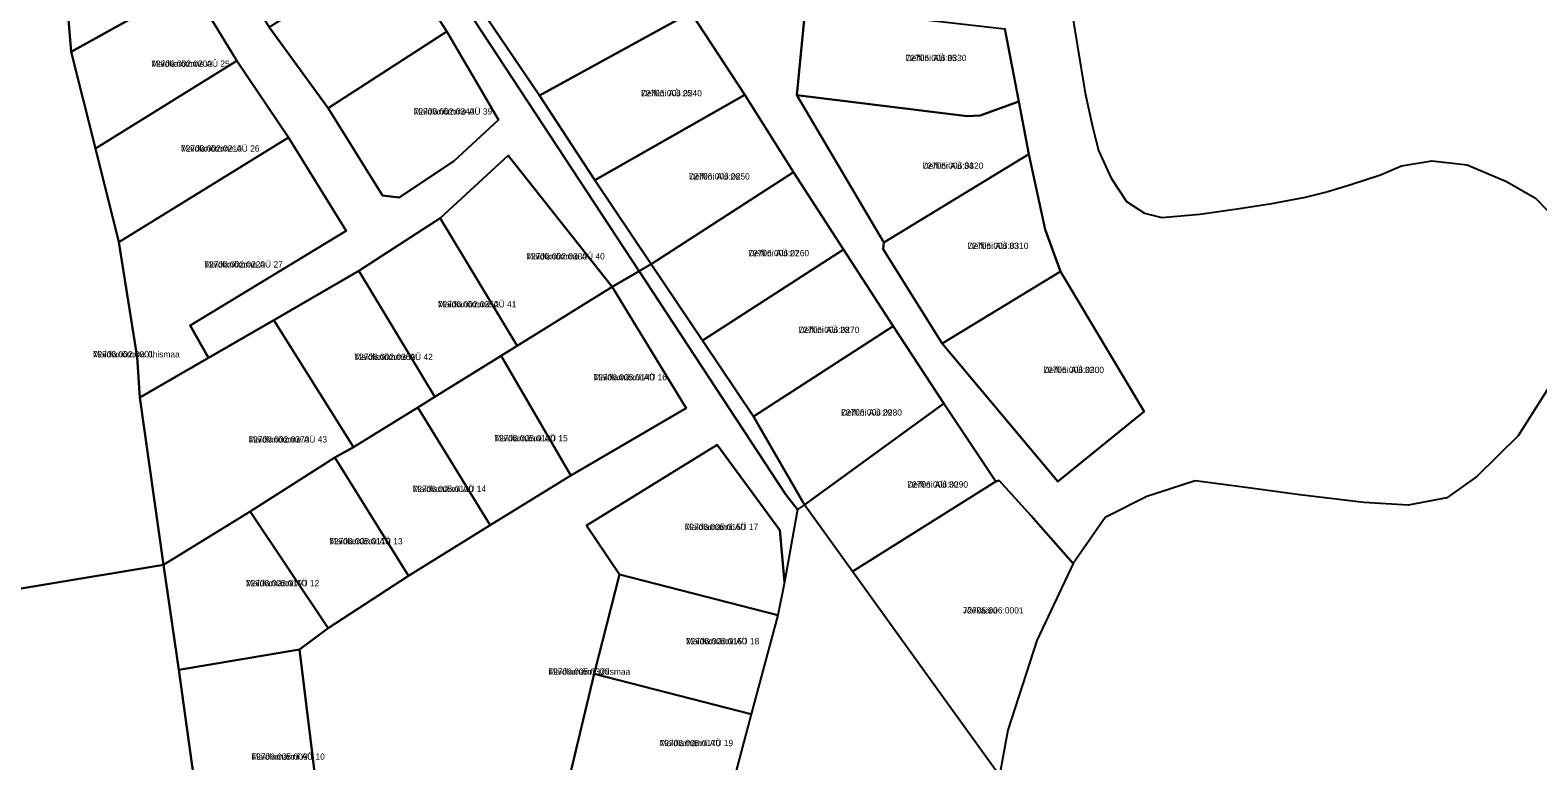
# Model space of a CAD drawing. Extents: x 504287 to 537970, y 6539941 to 6586214.
# Drawn here: x 537213.8 to 537573.4, y 6567697.2 to 6567871.7 of the extents above; entities that cross this region are included whole.
import ezdxf

# ---------------------------------------------------------------- set-up
doc = ezdxf.new("R2010")
doc.units = 0
for name, color, linetype in [('L_AADRESS', 7, 'Continuous'), ('PIIR', 7, 'Continuous'), ('TUNNUS', 7, 'Continuous')]:
    doc.layers.add(name, color=color, linetype=linetype)

msp = doc.modelspace()

# ---------------------------------------------------------------- linework, layer by layer
at = {"layer": 'PIIR'}
for points in [[(537321.4, 6567876.59), (537335.26, 6567856.07), (537348.49, 6567835.86), (537361.94, 6567815.83), (537374.2, 6567797.59), (537386.38, 6567779.47), (537398.49, 6567758.34), (537396.85, 6567757.2), (537393.95, 6567760.91), (537359.1, 6567814.16), (537195.64, 6568063.05)], [(537198.22, 6568063.59), (537298.26, 6567912.62), (537310.6, 6567893.78), (537321.4, 6567876.59), (537335.26, 6567856.07), (537348.49, 6567835.86), (537361.94, 6567815.83), (537352.65, 6567810.36), (537327.78, 6567841.72), (537311.62, 6567826.76), (537292.17, 6567814.25), (537271.95, 6567802.44), (537256.33, 6567793.43), (537251.95, 6567801.14), (537289.15, 6567823.78), (537275.38, 6567846.02), (537263.12, 6567864.34), (537252.14, 6567882.4), (537226.88, 6567920.02), (537226.17, 6567925.08), (537210.88, 6567948.36)], [(537207.15, 6567968.79), (537220.15, 6567949.29), (537233.16, 6567929.81), (537246.16, 6567910.32), (537259.06, 6567891.38), (537270.77, 6567872.39), (537284.86, 6567853.08), (537297.88, 6567832.22), (537301.82, 6567831.7), (537314.83, 6567840.39), (537325.51, 6567850.23), (537313.2, 6567871.36), (537300.54, 6567891.05), (537288.49, 6567909.82), (537276.1, 6567929.1), (537262.09, 6567950.52), (537250.09, 6567968.87), (537237.26, 6567988.49), (537224.91, 6568007.36), (537212.28, 6568026.67)], [(537185.62, 6567899.24), (537219.74, 6567912.83), (537223.61, 6567866.53), (537229.36, 6567843.46), (537234.96, 6567821.03), (537239.32, 6567793.57), (537239.97, 6567784), (537245.64, 6567744.02), (537124.01, 6567723.78)], [(537461.81, 6567879.03), (537465.48, 6567856.67), (537467.23, 6567848.69), (537468.68, 6567842.91), (537471.63, 6567836.36), (537475.34, 6567830.74), (537479.61, 6567827.96), (537483.77, 6567826.98), (537492.81, 6567827.73), (537502.29, 6567829.07), (537509.99, 6567830.3), (537518.02, 6567831.8), (537522.81, 6567832.99), (537528.81, 6567834.81), (537535.92, 6567837.14), (537540.93, 6567839.31), (537548.18, 6567840.46), (537556.57, 6567839.5), (537565.93, 6567835.55), (537572.87, 6567831.53), (537575.69, 6567828.67)], [(537575.95, 6567786.3), (537568.78, 6567774.84), (537558.91, 6567765.14), (537551.75, 6567760.05), (537542.52, 6567758.3), (537531.93, 6567758.93), (537516.65, 6567760.73), (537503.81, 6567762.47), (537491.73, 6567764.07), (537480.16, 6567760.38), (537470.23, 6567755.34), (537462.59, 6567744.37), (537454.86, 6567753.12), (537452.55, 6567755.7), (537444.94, 6567764.19), (537444.18, 6567763.91), (537431.77, 6567782.52), (537419.64, 6567800.98), (537407.85, 6567819.3), (537395.89, 6567837.81), (537384.24, 6567856.21), (537371.39, 6567875.91)], [(537398.76, 6567877.41), (537396.67, 6567856.17), (537417.41, 6567820.97), (537417.26, 6567819.41), (537431.36, 6567796.83), (537458.91, 6567763.94), (537479.56, 6567780.65), (537459.57, 6567814.09), (537455.9, 6567824.08), (537452.02, 6567842.05), (537449.67, 6567854.66), (537446.31, 6567872.01)], [(537283.88, 6567676.45), (537278.01, 6567723.84), (537284.88, 6567728.92), (537304.02, 6567741.4), (537323.55, 6567753.5), (537342.73, 6567765.36), (537370.26, 6567781.41), (537352.65, 6567810.36), (537359.1, 6567814.16), (537393.95, 6567760.91), (537396.85, 6567757.2), (537393.7, 6567739.91), (537392.65, 6567752.3), (537377.69, 6567772.66), (537346.53, 6567753.43), (537354.37, 6567741.7), (537348.35, 6567718), (537342.34, 6567693.02)]]:
    msp.add_lwpolyline(points, dxfattribs=at)
for points in [[(537219.74, 6567912.83), (537226.88, 6567920.02), (537252.14, 6567882.4), (537223.61, 6567866.53)], [(537356.14, 6567897.51), (537371.39, 6567875.91), (537335.26, 6567856.07), (537321.4, 6567876.59)], [(537270.77, 6567872.39), (537300.54, 6567891.05), (537313.2, 6567871.36), (537284.86, 6567853.08)], [(537223.61, 6567866.53), (537252.14, 6567882.4), (537263.12, 6567864.34), (537229.36, 6567843.46)], [(537371.39, 6567875.91), (537384.24, 6567856.21), (537348.49, 6567835.86), (537335.26, 6567856.07)], [(537398.76, 6567877.41), (537446.31, 6567872.01), (537449.67, 6567854.66), (537440.4, 6567851.29), (537437.29, 6567851.16), (537396.67, 6567856.17)], [(537284.86, 6567853.08), (537313.2, 6567871.36), (537325.51, 6567850.23), (537314.83, 6567840.39), (537301.82, 6567831.7), (537297.88, 6567832.22)], [(537229.36, 6567843.46), (537263.12, 6567864.34), (537275.38, 6567846.02), (537234.96, 6567821.03)], [(537384.24, 6567856.21), (537395.89, 6567837.81), (537361.94, 6567815.83), (537348.49, 6567835.86)], [(537396.67, 6567856.17), (537437.29, 6567851.16), (537440.4, 6567851.29), (537449.67, 6567854.66), (537452.02, 6567842.05), (537417.41, 6567820.97)], [(537256.33, 6567793.43), (537239.97, 6567784), (537239.32, 6567793.57), (537234.96, 6567821.03), (537275.38, 6567846.02), (537289.15, 6567823.78), (537251.95, 6567801.14)], [(537311.62, 6567826.76), (537327.78, 6567841.72), (537352.65, 6567810.36), (537329.94, 6567796.28)], [(537452.02, 6567842.05), (537455.9, 6567824.08), (537459.57, 6567814.09), (537431.36, 6567796.83), (537417.26, 6567819.41), (537417.41, 6567820.97)], [(537395.89, 6567837.81), (537407.85, 6567819.3), (537374.2, 6567797.59), (537361.94, 6567815.83)], [(537292.17, 6567814.25), (537311.62, 6567826.76), (537329.94, 6567796.28), (537310.29, 6567784.1)], [(537407.85, 6567819.3), (537419.64, 6567800.98), (537386.38, 6567779.47), (537374.2, 6567797.59)], [(537271.95, 6567802.44), (537292.17, 6567814.25), (537310.29, 6567784.1), (537306.3, 6567781.55), (537290.96, 6567772.12)], [(537459.57, 6567814.09), (537479.56, 6567780.65), (537458.91, 6567763.94), (537431.36, 6567796.83)], [(537370.26, 6567781.41), (537342.73, 6567765.36), (537326.12, 6567793.9), (537329.94, 6567796.28), (537352.65, 6567810.36)], [(537239.97, 6567784), (537256.33, 6567793.43), (537271.95, 6567802.44), (537290.96, 6567772.12), (537286.51, 6567769.62), (537266.25, 6567756.75), (537245.64, 6567744.02)], [(537419.64, 6567800.98), (537431.77, 6567782.52), (537398.49, 6567758.34), (537386.38, 6567779.47)], [(537306.3, 6567781.55), (537310.29, 6567784.1), (537326.12, 6567793.9), (537342.73, 6567765.36), (537323.55, 6567753.5)], [(537323.55, 6567753.5), (537304.02, 6567741.4), (537286.51, 6567769.62), (537290.96, 6567772.12), (537306.3, 6567781.55)], [(537431.77, 6567782.52), (537444.18, 6567763.91), (537409.95, 6567742.41), (537398.49, 6567758.34)], [(537346.53, 6567753.43), (537377.69, 6567772.66), (537392.65, 6567752.3), (537393.7, 6567739.91), (537392.17, 6567731.99), (537354.37, 6567741.7)], [(537266.25, 6567756.75), (537286.51, 6567769.62), (537304.02, 6567741.4), (537284.88, 6567728.92)], [(537444.18, 6567763.91), (537444.94, 6567764.19), (537452.55, 6567755.7), (537454.86, 6567753.12), (537462.59, 6567744.37), (537453.91, 6567725.96), (537446.98, 6567704.57), (537445.02, 6567693.74), (537431.42, 6567712.62), (537409.95, 6567742.41)], [(537278.01, 6567723.84), (537249.27, 6567718.96), (537245.64, 6567744.02), (537266.25, 6567756.75), (537284.88, 6567728.92)], [(537110.5, 6567718.16), (537111.21, 6567721.63), (537124.01, 6567723.78), (537245.64, 6567744.02), (537249.27, 6567718.96), (537252.74, 6567693.74), (537218.61, 6567687.97), (537220.34, 6567677.74), (537214.46, 6567669.64), (537171.5, 6567663.16), (537161.58, 6567666.28), (537158.07, 6567689.01), (537150.2, 6567687.84), (537137.08, 6567693.77), (537114.22, 6567694.17)], [(537392.17, 6567731.99), (537385.78, 6567708.41), (537348.35, 6567718), (537354.37, 6567741.7)], [(537283.88, 6567676.45), (537256.37, 6567671.11), (537252.74, 6567693.74), (537249.27, 6567718.96), (537278.01, 6567723.84)], [(537342.34, 6567693.02), (537348.35, 6567718), (537385.78, 6567708.41), (537379.17, 6567683.49)]]:
    msp.add_lwpolyline(points, close=True, dxfattribs=at)

# ---------------------------------------------------------------- texts
at = {"layer": 'L_AADRESS'}
for s, p in [('Maidlanõmme AÜ 25', (537242.67, 6567862.93)), ('Delfiini AÜ 35', (537422.64, 6567864.29)), ('Delfiini AÜ 25', (537359.53, 6567855.88)), ('Maidlanõmme AÜ 39', (537305.29, 6567851.53)), ('Maidlanõmme AÜ 26', (537249.77, 6567842.69)), ('Delfiini AÜ 34', (537426.67, 6567838.57)), ('Delfiini AÜ 26', (537370.95, 6567836.02)), ('Delfiini AÜ 33', (537437.43, 6567819.44)), ('Maidlanõmme AÜ 40', (537332.13, 6567816.93)), ('Delfiini AÜ 27', (537385.1, 6567817.7)), ('Maidlanõmme AÜ 27', (537255.33, 6567815.01)), ('Maidlanõmme AÜ 41', (537311.05, 6567805.49)), ('Delfiini AÜ 28', (537397.08, 6567799.38)), ('Maidlanõmme ühismaa', (537228.75, 6567793.55)), ('Maidlanõmme AÜ 42', (537291.12, 6567792.93)), ('Maidlamänni AÜ 16', (537348.19, 6567788.07)), ('Delfiini AÜ 32', (537455.46, 6567789.82)), ('Delfiini AÜ 29', (537407.25, 6567779.66)), ('Maidlanõmme AÜ 43', (537265.88, 6567773.23)), ('Maidlamänni AÜ 15', (537324.51, 6567773.5)), ('Maidlamänni AÜ 14', (537305.03, 6567761.4)), ('Delfiini AÜ 30', (537423.02, 6567762.46)), ('Maidlamänni AÜ 17', (537369.95, 6567752.32)), ('Maidlamänni AÜ 13', (537285.14, 6567748.92)), ('Maidlamänni AÜ 12', (537265.26, 6567738.91)), ('Jõekääru', (537436.27, 6567732.41)), ('Maidlamänni AÜ 18', (537370.22, 6567725.05)), ('Maidlamänni ühismaa', (537337.43, 6567717.79)), ('Maidlamänni AÜ 19', (537363.97, 6567700.74)), ('Maidlamänni AÜ 10', (537266.58, 6567697.49))]:
    msp.add_text(s, height=1.5, dxfattribs=at).set_placement(p)
at = {"layer": 'TUNNUS'}
for s, p in [('72706:002:0200', (537242.67, 6567862.93)), ('72706:006:0330', (537422.64, 6567864.29)), ('72706:006:0240', (537359.53, 6567855.88)), ('72706:002:0340', (537305.29, 6567851.53)), ('72706:002:0210', (537249.77, 6567842.69)), ('72706:006:0320', (537426.67, 6567838.57)), ('72706:006:0250', (537370.95, 6567836.02)), ('72706:006:0310', (537437.43, 6567819.44)), ('72706:002:0380', (537332.13, 6567816.93)), ('72706:006:0260', (537385.1, 6567817.7)), ('72706:002:0220', (537255.33, 6567815.01)), ('72706:002:0350', (537311.05, 6567805.49)), ('72706:006:0270', (537397.08, 6567799.38)), ('72706:002:0001', (537228.75, 6567793.55)), ('72706:002:0360', (537291.12, 6567792.93)), ('72706:005:0140', (537348.19, 6567788.07)), ('72706:006:0300', (537455.46, 6567789.82)), ('72706:006:0280', (537407.25, 6567779.66)), ('72706:002:0370', (537265.88, 6567773.23)), ('72706:005:0130', (537324.51, 6567773.5)), ('72706:006:0290', (537423.02, 6567762.46)), ('72706:005:0120', (537305.03, 6567761.4)), ('72706:005:0150', (537369.95, 6567752.32)), ('72706:005:0110', (537285.14, 6567748.92)), ('72706:005:0100', (537265.26, 6567738.91)), ('72706:006:0001', (537436.27, 6567732.41)), ('72706:005:0160', (537370.22, 6567725.05)), ('72706:005:0300', (537337.43, 6567717.79)), ('72706:005:0170', (537363.97, 6567700.74)), ('72706:005:0090', (537266.58, 6567697.49))]:
    msp.add_text(s, height=1.5, dxfattribs=at).set_placement(p)

doc.saveas('drawing.dxf')
